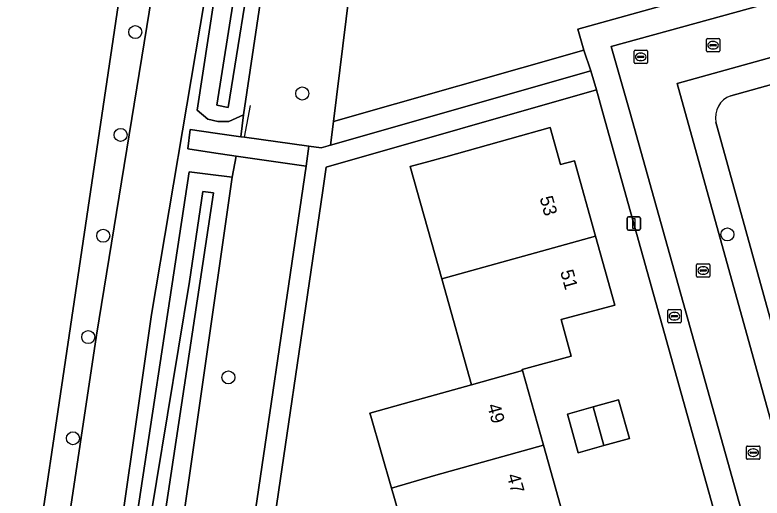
# Model space of a CAD drawing. Extents: x 159626 to 160723, y 388173 to 389416.
# Drawn here: x 159818.6 to 159874.7, y 388332 to 388368.3 of the extents above; entities that cross this region are included whole.
import ezdxf

# ---------------------------------------------------------------- set-up
doc = ezdxf.new("R2010")
doc.units = 0
for name, color, linetype in [('IMGEO_Boom', 7, 'Continuous'), ('IMGEO_Brandkraan', 7, 'Continuous'), ('IMGEO_Erf', 7, 'Continuous'), ('IMGEO_Grasland_overig', 7, 'Continuous'), ('IMGEO_Groenvoorziening', 7, 'Continuous'), ('IMGEO_Hek', 7, 'Continuous'), ('IMGEO_Kolk', 7, 'Continuous'), ('IMGEO_Lichtmast', 7, 'Continuous'), ('IMGEO_Loofbos', 7, 'Continuous'), ('IMGEO_Oever', 7, 'Continuous'), ('IMGEO_Pand', 7, 'Continuous'), ('IMGEO_Pand_nummerreeks', 7, 'Continuous'), ('IMGEO_Rijbaan_lokaal_onverhard', 7, 'Continuous'), ('IMGEO_Rijbaan_lokaal_open', 7, 'Continuous'), ('IMGEO_Rioolput', 7, 'Continuous'), ('IMGEO_Voetpad_halfverhard', 7, 'Continuous'), ('IMGEO_Voetpad_open', 7, 'Continuous'), ('IMGEO_Waterloop', 7, 'Continuous')]:
    doc.layers.add(name, color=color, linetype=linetype)

msp = doc.modelspace()

# ---------------------------------------------------------------- linework, layer by layer
at = {"layer": 'IMGEO_Boom'}
for centre in [(159827.676, 388366.994), (159840.217, 388362.381), (159826.571, 388359.269), (159825.263, 388351.689), (159872.133, 388351.791), (159824.141, 388344.078), (159834.663, 388341.051), (159822.993, 388336.472)]:
    msp.add_circle(centre, 0.489, dxfattribs=at)
at = {"layer": 'IMGEO_Brandkraan'}
for p, q in [((159867.657, 388345.223), (159867.657, 388346.075)), ((159867.732, 388346.149), (159868.584, 388346.149)), ((159868.145, 388345.929), (159868.17, 388345.929)), ((159868.658, 388346.075), (159868.658, 388345.223)), ((159867.916, 388345.643), (159867.916, 388345.655)), ((159868.354, 388345.606), (159867.956, 388345.606)), ((159867.959, 388345.692), (159868.357, 388345.692)), ((159868.168, 388345.369), (159868.143, 388345.369)), ((159868.4, 388345.655), (159868.4, 388345.643)), ((159868.584, 388345.149), (159867.732, 388345.149))]:
    msp.add_line(p, q, dxfattribs=at)
for points in [[(159867.657, 388345.223), (159867.657, 388346.075)], [(159867.732, 388346.149), (159868.584, 388346.149)], [(159868.658, 388346.075), (159868.658, 388345.223)], [(159868.584, 388345.149), (159867.732, 388345.149)]]:
    msp.add_lwpolyline(points, dxfattribs=at)
for centre, radius, start, end in [((159867.734, 388346.073), 0.0765, 91.552, 178.448), ((159867.734, 388346.073), 0.0765, 91.552, 178.448), ((159868.582, 388346.073), 0.0765, 1.552, 88.448), ((159868.582, 388346.073), 0.0765, 1.552, 88.448), ((159867.956, 388345.652), 0.0403, 85.8775, 175.7526), ((159867.953, 388345.642), 0.0366, 178.938, 274.7102), ((159868.357, 388345.649), 0.043, 264.8664, 352.4533), ((159868.361, 388345.654), 0.0386, 1.7309, 96.639), ((159867.734, 388345.225), 0.0765, 181.552, 268.448), ((159867.734, 388345.225), 0.0765, 181.552, 268.448), ((159868.582, 388345.225), 0.0765, 271.552, 358.448), ((159868.582, 388345.225), 0.0765, 271.552, 358.448)]:
    msp.add_arc(centre, radius, start, end, dxfattribs=at)
for centre, major_axis, ratio, start_param, end_param in [((159868.144, 388345.649), (-0.387, 0.002), 0.722429, 4.712389, 7.853982), ((159868.169, 388345.649), (-0.39, 0.002), 0.717154, 1.570796, 4.712389)]:
    msp.add_ellipse(centre, major_axis=major_axis, ratio=ratio, start_param=start_param, end_param=end_param, dxfattribs=at)
at = {"layer": 'IMGEO_Erf'}
for points in [[(159844.918, 388379.382), (159842.558, 388360.271), (159861.364, 388365.632), (159860.895, 388367.226), (159873.074, 388370.622)], [(159928.443, 388377.878), (159922.592, 388376.25), (159923.589, 388372.697), (159917.967, 388371.119), (159916.97, 388374.672), (159872.396, 388362.2)], [(159881.089, 388295.408), (159862.784, 388360.92), (159862.302, 388362.646), (159842.017, 388356.835), (159841.759, 388355.081), (159837.27, 388324.591), (159836.543, 388318.864), (159837.396, 388313.816), (159837.869, 388306.878)], [(159848.409, 388327.536), (159846.913, 388332.716), (159845.351, 388338.125), (159845.283, 388338.359), (159848.411, 388339.232), (159852.926, 388340.492), (159850.688, 388348.452), (159848.317, 388356.885), (159849.707, 388357.273), (159850.988, 388357.63), (159855.804, 388358.973), (159858.84, 388359.82), (159859.611, 388357.045), (159860.651, 388357.334), (159862.231, 388351.669), (159863.681, 388346.473), (159859.647, 388345.398), (159860.397, 388342.653), (159856.732, 388341.652), (159856.757, 388341.561), (159858.325, 388335.958), (159859.779, 388330.762)], [(159871.278, 388360.217), (159878.48, 388334.175)]]:
    msp.add_lwpolyline(points, dxfattribs=at)
msp.add_lwpolyline([(159863.965, 388339.358), (159864.773, 388336.468), (159862.846, 388335.929), (159860.927, 388335.392), (159860.119, 388338.282), (159862.069, 388338.827)], close=True, dxfattribs=at)
msp.add_arc((159872.94, 388360.587), 1.703, 108.6354, 192.5366, dxfattribs=at)
at = {"layer": 'IMGEO_Grasland_overig'}
for points in [[(159774.766, 388398.746), (159814.819, 388385.452), (159818.335, 388384.285), (159819.43, 388383.922), (159822.466, 388382.684), (159825.074, 388380.889), (159826.546, 388378.509), (159827.048, 388375.565), (159826.869, 388372.226), (159821.579, 388336.6), (159819.705, 388323.977), (159819.468, 388317.319), (159819.928, 388310.672), (159821.081, 388304.11), (159821.62, 388301.941), (159823.95, 388293.09), (159834.227, 388258.789), (159836.361, 388251.667), (159836.863, 388248.526), (159839.11, 388249.163), (159838.856, 388250), (159829.454, 388280.953), (159823.136, 388303.622), (159821.835, 388311.631)], [(159821.649, 388321.873), (159822.309, 388327.839), (159824.763, 388344.229), (159828.92, 388369.75)]]:
    msp.add_lwpolyline(points, dxfattribs=at)
at = {"layer": 'IMGEO_Groenvoorziening'}
for points in [[(159838.293, 388377.588), (159835.806, 388360.778), (159835.595, 388359.137), (159835.886, 388359.096), (159840.716, 388358.416), (159841.636, 388358.287), (159842.338, 388358.488), (159842.558, 388360.271), (159844.918, 388379.382), (159839.802, 388394.99), (159821.548, 388401.54), (159815.456, 388403.719), (159792.464, 388411.905)], [(159826.934, 388324.984), (159831.708, 388356.499), (159833.119, 388356.327), (159834.937, 388356.106), (159835.259, 388357.683), (159833.406, 388357.956), (159831.609, 388358.221), (159831.802, 388359.676), (159833.662, 388359.412), (159835.595, 388359.137), (159835.806, 388360.778), (159834.707, 388360.286), (159833.871, 388360.283), (159833.12, 388360.447), (159832.323, 388361.139), (159834.916, 388378.154)], [(159833.165, 388376.561), (159833.269, 388373.12), (159832.879, 388369.357), (159828.887, 388345.788), (159825.623, 388322.828)], [(159843.132, 388253.608), (159844.644, 388248.354), (159845.138, 388248.493), (159850.494, 388250), (159853.021, 388250.711), (159853.151, 388250.281), (159853.266, 388250.313), (159850.46, 388260.367), (159851.865, 388260.755), (159847.155, 388277.751), (159843.254, 388289.038), (159841.824, 388288.562), (159838.981, 388297.034), (159836.407, 388306.706), (159835.074, 388318.639), (159835.887, 388325.474), (159840.495, 388356.911), (159835.259, 388357.683), (159834.937, 388356.106), (159830.468, 388324.77)]]:
    msp.add_lwpolyline(points, dxfattribs=at)
msp.add_lwpolyline([(159842.338, 388358.488), (159861.887, 388364.092), (159861.364, 388365.632), (159842.558, 388360.271)], close=True, dxfattribs=at)
at = {"layer": 'IMGEO_Hek'}
for points in [[(159821.579, 388336.6), (159826.869, 388372.226), (159827.048, 388375.565), (159826.546, 388378.509), (159825.074, 388380.889), (159822.466, 388382.684), (159819.43, 388383.922), (159814.819, 388385.452)], [(159835.886, 388359.096), (159836.337, 388361.482)], [(159819.705, 388323.977), (159821.579, 388336.6)]]:
    msp.add_lwpolyline(points, dxfattribs=at)
at = {"layer": 'IMGEO_Kolk'}
for p, q in [((159870.565, 388365.582), (159870.565, 388366.434)), ((159870.64, 388366.508), (159871.492, 388366.508)), ((159870.824, 388366.002), (159870.824, 388366.014)), ((159870.867, 388366.051), (159871.265, 388366.051)), ((159871.053, 388366.288), (159871.078, 388366.288)), ((159871.308, 388366.014), (159871.308, 388366.002)), ((159871.566, 388366.434), (159871.566, 388365.582)), ((159871.492, 388365.508), (159870.64, 388365.508)), ((159871.262, 388365.965), (159870.864, 388365.965)), ((159871.076, 388365.728), (159871.051, 388365.728)), ((159869.82, 388348.654), (159869.82, 388349.506)), ((159869.895, 388349.58), (159870.747, 388349.58)), ((159870.308, 388349.36), (159870.333, 388349.36)), ((159870.821, 388349.506), (159870.821, 388348.654)), ((159870.079, 388349.074), (159870.079, 388349.086)), ((159870.517, 388349.037), (159870.119, 388349.037)), ((159870.122, 388349.123), (159870.52, 388349.123)), ((159870.331, 388348.8), (159870.306, 388348.8)), ((159870.563, 388349.086), (159870.563, 388349.074)), ((159870.747, 388348.58), (159869.895, 388348.58)), ((159873.575, 388334.968), (159873.575, 388335.82)), ((159873.65, 388335.894), (159874.502, 388335.894)), ((159874.576, 388335.82), (159874.576, 388334.968)), ((159873.834, 388335.388), (159873.834, 388335.4)), ((159874.272, 388335.351), (159873.874, 388335.351)), ((159873.877, 388335.437), (159874.275, 388335.437)), ((159874.063, 388335.674), (159874.088, 388335.674)), ((159874.318, 388335.4), (159874.318, 388335.388)), ((159874.502, 388334.894), (159873.65, 388334.894)), ((159874.086, 388335.114), (159874.061, 388335.114))]:
    msp.add_line(p, q, dxfattribs=at)
for points in [[(159870.565, 388365.582), (159870.565, 388366.434)], [(159870.64, 388366.508), (159871.492, 388366.508)], [(159871.566, 388366.434), (159871.566, 388365.582)], [(159871.492, 388365.508), (159870.64, 388365.508)], [(159869.82, 388348.654), (159869.82, 388349.506)], [(159869.895, 388349.58), (159870.747, 388349.58)], [(159870.821, 388349.506), (159870.821, 388348.654)], [(159870.747, 388348.58), (159869.895, 388348.58)], [(159873.575, 388334.968), (159873.575, 388335.82)], [(159873.65, 388335.894), (159874.502, 388335.894)], [(159874.576, 388335.82), (159874.576, 388334.968)], [(159874.502, 388334.894), (159873.65, 388334.894)]]:
    msp.add_lwpolyline(points, dxfattribs=at)
for centre, radius, start, end in [((159870.642, 388366.432), 0.0765, 91.552, 178.448), ((159870.642, 388366.432), 0.0765, 91.552, 178.448), ((159870.864, 388366.011), 0.0403, 85.8775, 175.7526), ((159870.861, 388366.001), 0.0366, 178.938, 274.7102), ((159871.265, 388366.008), 0.043, 264.8664, 352.4533), ((159871.269, 388366.013), 0.0386, 1.7309, 96.639), ((159871.49, 388366.432), 0.0765, 1.552, 88.448), ((159871.49, 388366.432), 0.0765, 1.552, 88.448), ((159870.642, 388365.584), 0.0765, 181.552, 268.448), ((159870.642, 388365.584), 0.0765, 181.552, 268.448), ((159871.49, 388365.584), 0.0765, 271.552, 358.448), ((159871.49, 388365.584), 0.0765, 271.552, 358.448), ((159869.897, 388349.504), 0.0765, 91.552, 178.448), ((159869.897, 388349.504), 0.0765, 91.552, 178.448), ((159870.745, 388349.504), 0.0765, 1.552, 88.448), ((159870.745, 388349.504), 0.0765, 1.552, 88.448), ((159869.897, 388348.656), 0.0765, 181.552, 268.448), ((159869.897, 388348.656), 0.0765, 181.552, 268.448), ((159870.119, 388349.083), 0.0403, 85.8775, 175.7526), ((159870.116, 388349.073), 0.0366, 178.938, 274.7102), ((159870.52, 388349.08), 0.043, 264.8664, 352.4533), ((159870.524, 388349.085), 0.0386, 1.7309, 96.639), ((159870.745, 388348.656), 0.0765, 271.552, 358.448), ((159870.745, 388348.656), 0.0765, 271.552, 358.448), ((159873.652, 388335.818), 0.0765, 91.552, 178.448), ((159873.652, 388335.818), 0.0765, 91.552, 178.448), ((159874.5, 388335.818), 0.0765, 1.552, 88.448), ((159874.5, 388335.818), 0.0765, 1.552, 88.448), ((159873.874, 388335.397), 0.0403, 85.8775, 175.7526), ((159873.871, 388335.387), 0.0366, 178.938, 274.7102), ((159874.275, 388335.394), 0.043, 264.8664, 352.4533), ((159874.279, 388335.399), 0.0386, 1.7309, 96.639), ((159873.652, 388334.97), 0.0765, 181.552, 268.448), ((159873.652, 388334.97), 0.0765, 181.552, 268.448), ((159874.5, 388334.97), 0.0765, 271.552, 358.448), ((159874.5, 388334.97), 0.0765, 271.552, 358.448)]:
    msp.add_arc(centre, radius, start, end, dxfattribs=at)
for centre, major_axis, ratio, start_param, end_param in [((159871.052, 388366.008), (-0.387, 0.002), 0.722429, 4.712389, 7.853982), ((159871.077, 388366.008), (-0.39, 0.002), 0.717154, 1.570796, 4.712389), ((159870.307, 388349.08), (-0.387, 0.002), 0.722429, 4.712389, 7.853982), ((159870.332, 388349.08), (-0.39, 0.002), 0.717154, 1.570796, 4.712389), ((159874.062, 388335.394), (-0.387, 0.002), 0.722429, 4.712389, 7.853982), ((159874.087, 388335.394), (-0.39, 0.002), 0.717154, 1.570796, 4.712389)]:
    msp.add_ellipse(centre, major_axis=major_axis, ratio=ratio, start_param=start_param, end_param=end_param, dxfattribs=at)
at = {"layer": 'IMGEO_Lichtmast'}
for p, q in [((159864.71, 388353.117), (159865.5, 388353.117)), ((159865.5, 388353.117), (159864.71, 388353.117)), ((159864.61, 388352.217), (159864.61, 388353.017)), ((159864.61, 388353.017), (159864.61, 388352.217)), ((159865.6, 388353.017), (159865.6, 388352.217)), ((159865.6, 388352.217), (159865.6, 388353.017)), ((159865.5, 388352.117), (159864.71, 388352.117)), ((159864.71, 388352.117), (159865.5, 388352.117))]:
    msp.add_line(p, q, dxfattribs=at)
msp.add_lwpolyline([(159865.03, 388352.992), (159865.18, 388352.992), (159865.18, 388352.242), (159865.03, 388352.242), (159865.03, 388352.992)], dxfattribs=at)
for centre, start, end in [((159864.71, 388353.017), 90, 180), ((159864.71, 388353.017), 90, 180), ((159865.5, 388353.017), 0, 90), ((159865.5, 388353.017), 360, 90), ((159864.71, 388352.217), 180, 270), ((159864.71, 388352.217), 180, 270), ((159865.5, 388352.217), 270, 0), ((159865.5, 388352.217), 270, 0)]:
    msp.add_arc(centre, 0.1, start, end, dxfattribs=at)
at = {"layer": 'IMGEO_Loofbos'}
msp.add_lwpolyline([(159819.928, 388310.672), (159819.468, 388317.319), (159819.705, 388323.977), (159821.579, 388336.6), (159826.869, 388372.226), (159827.048, 388375.565), (159826.546, 388378.509), (159825.074, 388380.889), (159822.466, 388382.684), (159819.43, 388383.922), (159818.335, 388384.285), (159817.805, 388380.266), (159815.459, 388362.487), (159815.115, 388340.78), (159812.356, 388325.976), (159811.365, 388316.684), (159815.773, 388293.855)], dxfattribs=at)
at = {"layer": 'IMGEO_Oever'}
for points in [[(159834.916, 388378.154), (159832.323, 388361.139), (159833.12, 388360.447), (159833.871, 388360.283), (159834.707, 388360.286), (159835.806, 388360.778), (159838.293, 388377.588)], [(159837.278, 388378.013), (159836.621, 388373.619), (159834.656, 388361.336), (159833.804, 388361.509), (159836.415, 388378.137)], [(159834.937, 388356.106), (159833.119, 388356.327), (159831.708, 388356.499), (159826.934, 388324.984)], [(159830.468, 388324.77), (159834.937, 388356.106)], [(159828.448, 388328.224), (159831.734, 388348.265), (159832.735, 388355.026), (159833.551, 388354.908), (159828.739, 388323.065), (159828.514, 388319.903), (159828.657, 388315.755), (159828.883, 388312.49), (159829.643, 388307.501), (159830.546, 388302.367), (159845.303, 388254.483), (159844.112, 388254.152)]]:
    msp.add_lwpolyline(points, dxfattribs=at)
at = {"layer": 'IMGEO_Pand'}
for points in [[(159860.651, 388357.334), (159859.611, 388357.045), (159858.84, 388359.82), (159855.804, 388358.973), (159850.988, 388357.63), (159849.707, 388357.273), (159848.317, 388356.885), (159850.688, 388348.452), (159862.231, 388351.669)], [(159862.231, 388351.669), (159850.688, 388348.452), (159852.926, 388340.492), (159856.757, 388341.561), (159856.732, 388341.652), (159860.397, 388342.653), (159859.647, 388345.398), (159863.681, 388346.473)], [(159856.757, 388341.561), (159852.926, 388340.492), (159848.411, 388339.232), (159845.283, 388338.359), (159845.351, 388338.125), (159846.913, 388332.716), (159850.241, 388333.693), (159858.325, 388335.958)], [(159862.069, 388338.827), (159862.846, 388335.929), (159864.773, 388336.468), (159863.965, 388339.358)], [(159862.069, 388338.827), (159860.119, 388338.282), (159860.927, 388335.392), (159862.846, 388335.929)], [(159846.913, 388332.716), (159848.409, 388327.536), (159851.7, 388328.486), (159859.779, 388330.762), (159858.325, 388335.958), (159850.241, 388333.693)]]:
    msp.add_lwpolyline(points, close=True, dxfattribs=at)
at = {"layer": 'IMGEO_Rijbaan_lokaal_onverhard'}
for points in [[(159825.623, 388322.828), (159828.887, 388345.788), (159832.879, 388369.357), (159833.269, 388373.12), (159833.165, 388376.561)], [(159828.92, 388369.75), (159824.763, 388344.229), (159822.309, 388327.839), (159821.649, 388321.873)]]:
    msp.add_lwpolyline(points, dxfattribs=at)
at = {"layer": 'IMGEO_Rijbaan_lokaal_open'}
msp.add_lwpolyline([(159886.13, 388299.399), (159880.05, 388321.131), (159878.62, 388326.151), (159877.583, 388329.947), (159868.371, 388363.142), (159883.064, 388367.211), (159871.974, 388406.867), (159868.033, 388405.666), (159877.981, 388369.955), (159863.419, 388365.912), (159864.8, 388360.991), (159882.996, 388295.92)], dxfattribs=at)
at = {"layer": 'IMGEO_Rioolput'}
for p, q in [((159865.129, 388364.706), (159865.129, 388365.558)), ((159865.204, 388365.632), (159866.056, 388365.632)), ((159866.13, 388365.558), (159866.13, 388364.706)), ((159865.388, 388365.126), (159865.388, 388365.138)), ((159865.826, 388365.089), (159865.428, 388365.089)), ((159865.431, 388365.175), (159865.829, 388365.175)), ((159865.617, 388365.412), (159865.642, 388365.412)), ((159865.872, 388365.138), (159865.872, 388365.126)), ((159866.056, 388364.632), (159865.204, 388364.632)), ((159865.64, 388364.852), (159865.615, 388364.852))]:
    msp.add_line(p, q, dxfattribs=at)
for points in [[(159865.129, 388364.706), (159865.129, 388365.558)], [(159865.204, 388365.632), (159866.056, 388365.632)], [(159866.13, 388365.558), (159866.13, 388364.706)], [(159866.056, 388364.632), (159865.204, 388364.632)]]:
    msp.add_lwpolyline(points, dxfattribs=at)
for centre, radius, start, end in [((159865.206, 388365.556), 0.0765, 91.552, 178.448), ((159865.206, 388365.556), 0.0765, 91.552, 178.448), ((159866.054, 388365.556), 0.0765, 1.552, 88.448), ((159866.054, 388365.556), 0.0765, 1.552, 88.448), ((159865.428, 388365.135), 0.0403, 85.8775, 175.7526), ((159865.425, 388365.125), 0.0366, 178.938, 274.7102), ((159865.829, 388365.132), 0.043, 264.8664, 352.4533), ((159865.833, 388365.137), 0.0386, 1.7309, 96.639), ((159865.206, 388364.708), 0.0765, 181.552, 268.448), ((159865.206, 388364.708), 0.0765, 181.552, 268.448), ((159866.054, 388364.708), 0.0765, 271.552, 358.448), ((159866.054, 388364.708), 0.0765, 271.552, 358.448)]:
    msp.add_arc(centre, radius, start, end, dxfattribs=at)
for centre, major_axis, ratio, start_param, end_param in [((159865.616, 388365.132), (-0.387, 0.002), 0.722429, 4.712389, 7.853982), ((159865.641, 388365.132), (-0.39, 0.002), 0.717154, 1.570796, 4.712389)]:
    msp.add_ellipse(centre, major_axis=major_axis, ratio=ratio, start_param=start_param, end_param=end_param, dxfattribs=at)
at = {"layer": 'IMGEO_Voetpad_halfverhard'}
for points in [[(159837.869, 388306.878), (159837.396, 388313.816), (159836.543, 388318.864), (159837.27, 388324.591), (159841.759, 388355.081), (159842.017, 388356.835), (159862.302, 388362.646), (159861.887, 388364.092), (159842.338, 388358.488), (159841.636, 388358.287), (159840.716, 388358.416), (159840.495, 388356.911), (159835.887, 388325.474), (159835.074, 388318.639), (159836.407, 388306.706), (159838.981, 388297.034), (159841.824, 388288.562), (159843.254, 388289.038), (159842.044, 388292.591), (159840.621, 388297.374)], [(159840.495, 388356.911), (159840.716, 388358.416), (159835.886, 388359.096), (159835.595, 388359.137), (159833.662, 388359.412), (159831.802, 388359.676), (159831.609, 388358.221), (159833.406, 388357.956), (159835.259, 388357.683)]]:
    msp.add_lwpolyline(points, close=True, dxfattribs=at)
at = {"layer": 'IMGEO_Voetpad_open'}
for points in [[(159890.763, 388466.088), (159889.278, 388465.962), (159890.351, 388462.109), (159858.976, 388453.345), (159871.183, 388409.697), (159871.974, 388406.867), (159883.064, 388367.211), (159868.371, 388363.142), (159877.583, 388329.947), (159898.714, 388335.876), (159901.439, 388336.64), (159939.056, 388347.194), (159938.495, 388349.196), (159935.001, 388348.184)], [(159872.396, 388362.2), (159916.97, 388374.672), (159922.592, 388376.25), (159928.443, 388377.878), (159927.612, 388380.783), (159906.895, 388374.924), (159895.473, 388371.693), (159891.335, 388370.601), (159885.125, 388368.905), (159881.588, 388381.462), (159880.723, 388384.547), (159879.649, 388388.378), (159872.648, 388413.43), (159871.81, 388416.443), (159870.719, 388420.363), (159863.708, 388445.396), (159862.717, 388449.025), (159862.457, 388449.987)], [(159873.074, 388370.622), (159860.895, 388367.226), (159861.364, 388365.632), (159861.887, 388364.092), (159862.302, 388362.646), (159862.784, 388360.92), (159881.089, 388295.408), (159882.996, 388295.92), (159864.8, 388360.991), (159863.419, 388365.912), (159877.981, 388369.955)], [(159878.48, 388334.175), (159871.278, 388360.217)]]:
    msp.add_lwpolyline(points, dxfattribs=at)
msp.add_arc((159872.94, 388360.587), 1.703, 108.6354, 192.5366, dxfattribs=at)
at = {"layer": 'IMGEO_Waterloop'}
for points in [[(159836.415, 388378.137), (159833.804, 388361.509), (159834.656, 388361.336), (159836.621, 388373.619), (159837.278, 388378.013)], [(159833.551, 388354.908), (159832.735, 388355.026), (159831.734, 388348.265), (159828.448, 388328.224)], [(159829.762, 388301.899), (159830.748, 388298.614), (159835.717, 388282.515), (159844.112, 388254.152), (159845.303, 388254.483), (159830.546, 388302.367), (159829.643, 388307.501), (159828.883, 388312.49), (159828.657, 388315.755), (159828.514, 388319.903), (159828.739, 388323.065), (159833.551, 388354.908)]]:
    msp.add_lwpolyline(points, dxfattribs=at)

# ---------------------------------------------------------------- texts
at = {"layer": 'IMGEO_Pand_nummerreeks'}
for s, rotation, p in [('53', 285.59, (159858.027, 388354.533)), ('51', 285.59, (159859.572, 388348.994)), ('49', 285.6301, (159854.087, 388338.936)), ('47', 285.6318, (159855.557, 388333.68))]:
    msp.add_text(s, height=1, rotation=rotation, dxfattribs=at).set_placement(p)

doc.saveas('drawing.dxf')
